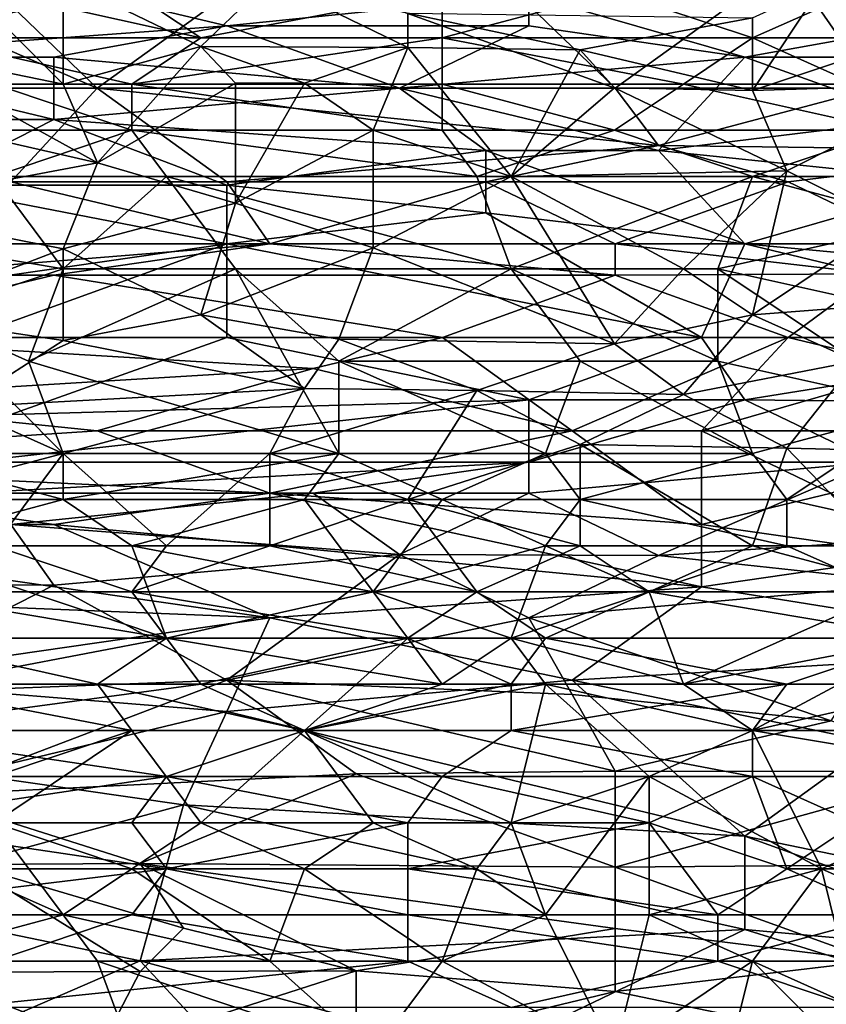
# Model space of a CAD drawing. Extents: x -160 to 10, y -10 to 160.
# Tile 308 of 450: x -0.0095 to 0.0214, y 0.1871 to 0.2248. Entities that reach past the tile are written whole.
import ezdxf

# ---------------------------------------------------------------- set-up
doc = ezdxf.new("R2010")
doc.units = 0

msp = doc.modelspace()

# ---------------------------------------------------------------- linework, layer by layer
for points in [[(-0.02644, 0.224578, 1.176416), (-0.006577, 0.225772, 1.177246), (-0.014853, 0.22816, 1.178277)], [(0.029838, 0.22816, 0.704512), (0.031493, 0.223383, 0.699653), (0.019907, 0.226966, 0.703024)], [(-0.014853, 0.225772, 0.701833), (-0.011543, 0.226966, 0.703032), (-0.006577, 0.222189, 0.698366)], [(0.000044, 0.226966, 0.703006), (-0.006577, 0.222189, 0.698366), (-0.011543, 0.226966, 0.703032)], [(0.013286, 0.222189, 0.698287), (-0.006577, 0.222189, 0.698366), (0.000044, 0.226966, 0.703006)], [(0.00832, 0.226966, 0.702986), (0.013286, 0.222189, 0.698287), (0.000044, 0.226966, 0.703006)], [(0.00832, 0.226966, 0.702986), (0.019907, 0.226966, 0.703024), (0.013286, 0.222189, 0.698287)], [(0.019907, 0.226966, 0.703024), (0.023217, 0.222189, 0.698338), (0.013286, 0.222189, 0.698287)], [(0.019907, 0.226966, 0.703024), (0.031493, 0.223383, 0.699653), (0.023217, 0.222189, 0.698338)], [(-0.014491, 0.223703, 0.72499), (-0.011849, 0.226323, 0.727881), (-0.007884, 0.222349, 0.723545)], [(-0.007884, 0.222349, 0.723545), (-0.011849, 0.226323, 0.727881), (-0.007884, 0.226337, 0.727881)], [(0.000044, 0.226327, 0.727881), (-0.002599, 0.223786, 0.72499), (-0.007884, 0.226337, 0.727881)], [(-0.002599, 0.223786, 0.72499), (-0.007884, 0.222349, 0.723545), (-0.007884, 0.226337, 0.727881)], [(-0.002599, 0.223786, 0.72499), (0.000044, 0.226327, 0.727881), (0.00533, 0.223746, 0.72499)], [(0.00533, 0.223746, 0.72499), (0.000044, 0.226327, 0.727881), (0.00533, 0.225063, 0.726435)], [(0.026472, 0.22474, 0.726435), (0.018544, 0.222106, 0.723545), (0.021186, 0.226096, 0.727881)], [(0.021186, 0.226096, 0.727881), (0.018544, 0.222106, 0.723545), (0.018544, 0.224888, 0.726435)], [(0.026472, 0.22474, 0.726435), (0.021186, 0.226096, 0.727881), (0.029115, 0.225985, 0.727881)], [(-0.018163, 0.223383, 1.175864), (-0.006577, 0.225772, 1.177246), (-0.02644, 0.224578, 1.176416)], [(-0.018163, 0.223383, 1.175864), (-0.001611, 0.224578, 1.176616), (-0.006577, 0.225772, 1.177246)], [(-0.016508, 0.222189, 0.698397), (-0.014853, 0.225772, 0.701833), (-0.006577, 0.222189, 0.698366)], [(-0.01317, 0.224114, 0.757797), (-0.002599, 0.224114, 0.757662), (-0.010527, 0.225883, 0.757324)], [(-0.002599, 0.224114, 0.757662), (-0.005242, 0.225883, 0.757266), (-0.010527, 0.225883, 0.757324)], [(-0.001611, 0.224578, 1.176616), (0.009975, 0.225772, 1.177189), (-0.006577, 0.225772, 1.177246)], [(-0.002599, 0.224114, 0.757662), (0.006651, 0.225883, 0.757249), (-0.005242, 0.225883, 0.757266)], [(-0.002599, 0.224114, 0.757662), (0.006651, 0.224114, 0.757656), (0.006651, 0.225883, 0.757249)], [(-0.001611, 0.224578, 1.176616), (0.009975, 0.224578, 1.176528), (0.009975, 0.225772, 1.177189)], [(0.006651, 0.224114, 0.757656), (0.013258, 0.225883, 0.757324), (0.006651, 0.225883, 0.757249)], [(0.006651, 0.224114, 0.757656), (0.018544, 0.224114, 0.757869), (0.013258, 0.225883, 0.757324)], [(0.018251, 0.223384, 1.175744), (0.031493, 0.225772, 1.176907), (0.009975, 0.225772, 1.177189)], [(0.018251, 0.223384, 1.175744), (0.009975, 0.225772, 1.177189), (0.009975, 0.224578, 1.176528)], [(0.018544, 0.224114, 0.757869), (0.022508, 0.225883, 0.757555), (0.013258, 0.225883, 0.757324)], [(0.018251, 0.223384, 1.175744), (0.044735, 0.223383, 1.17543), (0.031493, 0.225772, 1.176907)], [(0.018544, 0.224114, 0.757869), (0.031758, 0.224114, 0.75839), (0.022508, 0.225883, 0.757555)], [(0.018544, 0.224888, 0.726435), (0.011937, 0.223664, 0.72499), (0.00533, 0.225063, 0.726435)], [(0.011937, 0.223664, 0.72499), (0.00533, 0.223746, 0.72499), (0.00533, 0.225063, 0.726435)], [(-0.008232, 0.223383, 1.175907), (-0.001611, 0.224578, 1.176616), (-0.018163, 0.223383, 1.175864)], [(0.00501, 0.222189, 1.175157), (-0.001611, 0.224578, 1.176616), (-0.008232, 0.223383, 1.175907)], [(-0.001611, 0.224578, 1.176616), (0.00501, 0.222189, 1.175157), (0.009975, 0.224578, 1.176528)], [(0.018251, 0.223384, 1.175744), (0.009975, 0.224578, 1.176528), (0.00501, 0.222189, 1.175157)], [(0.018544, 0.222106, 0.723545), (0.011937, 0.223664, 0.72499), (0.018544, 0.224888, 0.726435)], [(0.018544, 0.222106, 0.723545), (0.026472, 0.22474, 0.726435), (0.026472, 0.222345, 0.723979)], [(-0.005242, 0.222345, 0.757827), (-0.002599, 0.224114, 0.757662), (-0.01317, 0.224114, 0.757797)], [(-0.010527, 0.222345, 0.757887), (-0.005242, 0.222345, 0.757827), (-0.01317, 0.224114, 0.757797)], [(-0.007884, 0.222349, 0.723545), (-0.002599, 0.223786, 0.72499), (-0.006563, 0.219331, 0.720654)], [(-0.002599, 0.223786, 0.72499), (-0.001277, 0.222386, 0.723545), (-0.006563, 0.219331, 0.720654)], [(-0.005242, 0.222345, 0.757827), (0.006651, 0.222345, 0.757799), (0.006651, 0.224114, 0.757656)], [(-0.005242, 0.222345, 0.757827), (0.006651, 0.224114, 0.757656), (-0.002599, 0.224114, 0.757662)], [(-0.002599, 0.223786, 0.72499), (0.00533, 0.223746, 0.72499), (0.001365, 0.222383, 0.723545)], [(-0.001277, 0.222386, 0.723545), (-0.002599, 0.223786, 0.72499), (0.001365, 0.222383, 0.723545)], [(0.015901, 0.222345, 0.757935), (0.018544, 0.224114, 0.757869), (0.006651, 0.224114, 0.757656)], [(0.006651, 0.222345, 0.757799), (0.015901, 0.222345, 0.757935), (0.006651, 0.224114, 0.757656)], [(0.015901, 0.222345, 0.757935), (0.022508, 0.222345, 0.758164), (0.018544, 0.224114, 0.757869)], [(0.031758, 0.224114, 0.75839), (0.018544, 0.224114, 0.757869), (0.022508, 0.222345, 0.758164)], [(-0.006563, 0.219331, 0.720654), (-0.019777, 0.222345, 0.723726), (-0.014491, 0.223703, 0.72499)], [(-0.008232, 0.223383, 1.175907), (-0.018163, 0.223383, 1.175864), (-0.008232, 0.220995, 1.174423)], [(-0.008232, 0.220995, 1.174423), (-0.018163, 0.223383, 1.175864), (-0.018163, 0.220995, 1.174378)], [(-0.007884, 0.222349, 0.723545), (-0.006563, 0.219331, 0.720654), (-0.014491, 0.223703, 0.72499)], [(-0.008232, 0.220995, 1.174423), (0.00501, 0.222189, 1.175157), (-0.008232, 0.223383, 1.175907)], [(0.001365, 0.222383, 0.723545), (0.00533, 0.223746, 0.72499), (0.004008, 0.220576, 0.72182)], [(0.004008, 0.220576, 0.72182), (0.00533, 0.223746, 0.72499), (0.009294, 0.218807, 0.720245)], [(0.00501, 0.222189, 1.175157), (0.014941, 0.2198, 1.173491), (0.018251, 0.223384, 1.175744)], [(0.00533, 0.223746, 0.72499), (0.011937, 0.223664, 0.72499), (0.009294, 0.218807, 0.720245)], [(0.011937, 0.223664, 0.72499), (0.013258, 0.222206, 0.723545), (0.009294, 0.218807, 0.720245)], [(0.018544, 0.222106, 0.723545), (0.013258, 0.222206, 0.723545), (0.011937, 0.223664, 0.72499)], [(0.014941, 0.2198, 1.173491), (0.024872, 0.22101, 1.174183), (0.018251, 0.223384, 1.175744)], [(0.024872, 0.22101, 1.174183), (0.044735, 0.223383, 1.17543), (0.018251, 0.223384, 1.175744)], [(-0.015813, 0.217588, 0.719208), (-0.019777, 0.222345, 0.723726), (-0.006563, 0.219331, 0.720654)], [(-0.005242, 0.220576, 0.75775), (-0.005242, 0.222345, 0.757827), (-0.010527, 0.222345, 0.757887)], [(-0.010527, 0.220576, 0.757827), (-0.005242, 0.220576, 0.75775), (-0.010527, 0.222345, 0.757887)], [(-0.006563, 0.219331, 0.720654), (-0.001277, 0.222386, 0.723545), (-0.001277, 0.217779, 0.719208)], [(0.006651, 0.220576, 0.757715), (0.006651, 0.222345, 0.757799), (-0.005242, 0.222345, 0.757827)], [(-0.005242, 0.220576, 0.75775), (0.006651, 0.220576, 0.757715), (-0.005242, 0.222345, 0.757827)], [(-0.001277, 0.222386, 0.723545), (0.001365, 0.222383, 0.723545), (-0.001277, 0.217779, 0.719208)], [(0.001365, 0.222383, 0.723545), (0.004008, 0.220576, 0.72182), (-0.001277, 0.217779, 0.719208)], [(0.013258, 0.220576, 0.757793), (0.015901, 0.222345, 0.757935), (0.006651, 0.222345, 0.757799)], [(0.006651, 0.220576, 0.757715), (0.013258, 0.220576, 0.757793), (0.006651, 0.222345, 0.757799)], [(0.013258, 0.220576, 0.757793), (0.023829, 0.220576, 0.758158), (0.015901, 0.222345, 0.757935)], [(0.023829, 0.220576, 0.758158), (0.022508, 0.222345, 0.758164), (0.015901, 0.222345, 0.757935)], [(0.026472, 0.222345, 0.723979), (0.019865, 0.219016, 0.720654), (0.018544, 0.222106, 0.723545)], [(0.019865, 0.219016, 0.720654), (0.026472, 0.222345, 0.723979), (0.023829, 0.217038, 0.719009)], [(-0.006577, 0.222189, 0.698366), (-0.009887, 0.218606, 0.695457), (-0.016508, 0.222189, 0.698397)], [(-0.001611, 0.218606, 0.695423), (-0.009887, 0.218606, 0.695457), (-0.006577, 0.222189, 0.698366)], [(0.00501, 0.222189, 1.175157), (-0.008232, 0.220995, 1.174423), (0.00832, 0.2198, 1.173548)], [(0.013286, 0.222189, 0.698287), (0.014941, 0.219998, 0.69645), (-0.006577, 0.222189, 0.698366)], [(0.014941, 0.219998, 0.69645), (-0.001611, 0.218606, 0.695423), (-0.006577, 0.222189, 0.698366)], [(0.014941, 0.2198, 1.173491), (0.00501, 0.222189, 1.175157), (0.00832, 0.2198, 1.173548)], [(0.009294, 0.218807, 0.720245), (0.013258, 0.222206, 0.723545), (0.019865, 0.219016, 0.720654)], [(0.013258, 0.222206, 0.723545), (0.018544, 0.222106, 0.723545), (0.019865, 0.219016, 0.720654)], [(0.023217, 0.222189, 0.698338), (0.014941, 0.219998, 0.69645), (0.013286, 0.222189, 0.698287)], [(0.014941, 0.219998, 0.69645), (0.023217, 0.222189, 0.698338), (0.029838, 0.2198, 0.696475)], [(-0.013198, 0.21847, 1.172621), (-0.008232, 0.220995, 1.174423), (-0.018163, 0.220995, 1.174378)], [(-0.013198, 0.21847, 1.172621), (-0.001611, 0.218468, 1.172621), (-0.008232, 0.220995, 1.174423)], [(-0.001611, 0.218468, 1.172621), (0.00832, 0.2198, 1.173548), (-0.008232, 0.220995, 1.174423)], [(0.014941, 0.2198, 1.173491), (0.026528, 0.218606, 1.17251), (0.024872, 0.22101, 1.174183)], [(-0.010527, 0.218807, 0.757574), (-0.00392, 0.218807, 0.757499), (-0.005242, 0.220576, 0.75775)], [(-0.010527, 0.218807, 0.757574), (-0.005242, 0.220576, 0.75775), (-0.010527, 0.220576, 0.757827)], [(0.007972, 0.218807, 0.757453), (0.006651, 0.220576, 0.757715), (-0.005242, 0.220576, 0.75775)], [(-0.00392, 0.218807, 0.757499), (0.007972, 0.218807, 0.757453), (-0.005242, 0.220576, 0.75775)], [(0.004008, 0.216066, 0.717763), (-0.001277, 0.217779, 0.719208), (0.004008, 0.220576, 0.72182)], [(0.009294, 0.218807, 0.720245), (0.004008, 0.216066, 0.717763), (0.004008, 0.220576, 0.72182)], [(0.007972, 0.218807, 0.757453), (0.013258, 0.220576, 0.757793), (0.006651, 0.220576, 0.757715)], [(0.007972, 0.218807, 0.757453), (0.018544, 0.218807, 0.757702), (0.013258, 0.220576, 0.757793)], [(0.018544, 0.218807, 0.757702), (0.023829, 0.220576, 0.758158), (0.013258, 0.220576, 0.757793)], [(0.018544, 0.218807, 0.757702), (0.025151, 0.218807, 0.758012), (0.023829, 0.220576, 0.758158)], [(0.014941, 0.219998, 0.69645), (0.00832, 0.218606, 0.695402), (-0.001611, 0.218606, 0.695423)], [(0.00832, 0.218606, 0.695402), (0.014941, 0.219998, 0.69645), (0.019907, 0.218606, 0.695418)], [(0.019907, 0.218606, 0.695418), (0.014941, 0.219998, 0.69645), (0.029838, 0.2198, 0.696475)], [(-0.001611, 0.218468, 1.172621), (0.00832, 0.217412, 1.171763), (0.00832, 0.2198, 1.173548)], [(0.00832, 0.2198, 1.173548), (0.018251, 0.216218, 1.170738), (0.014941, 0.2198, 1.173491)], [(0.018251, 0.216218, 1.170738), (0.00832, 0.2198, 1.173548), (0.00832, 0.217412, 1.171763)], [(0.014941, 0.2198, 1.173491), (0.018251, 0.216218, 1.170738), (0.026528, 0.218606, 1.17251)], [(0.019907, 0.218606, 0.695418), (0.029838, 0.2198, 0.696475), (0.024872, 0.216218, 0.693959)], [(-0.015813, 0.217588, 0.719208), (-0.006563, 0.219331, 0.720654), (-0.007884, 0.216032, 0.717763)], [(-0.007884, 0.216032, 0.717763), (-0.006563, 0.219331, 0.720654), (-0.001277, 0.217779, 0.719208)], [(0.009294, 0.218807, 0.720245), (0.019865, 0.219016, 0.720654), (0.015901, 0.215269, 0.717276)], [(0.015901, 0.215269, 0.717276), (0.019865, 0.219016, 0.720654), (0.018544, 0.2135, 0.715849)], [(0.019865, 0.219016, 0.720654), (0.023829, 0.217038, 0.719009), (0.018544, 0.2135, 0.715849)], [(-0.018456, 0.217038, 0.757387), (-0.007884, 0.215269, 0.756701), (-0.010527, 0.218807, 0.757574)], [(-0.013198, 0.216218, 0.693917), (-0.009887, 0.218606, 0.695457), (0.000044, 0.216218, 0.69387)], [(-0.007884, 0.215269, 0.756701), (-0.00392, 0.218807, 0.757499), (-0.010527, 0.218807, 0.757574)], [(0.000044, 0.216218, 0.69387), (-0.009887, 0.218606, 0.695457), (-0.001611, 0.218606, 0.695423)], [(-0.001277, 0.215269, 0.756611), (-0.00392, 0.218807, 0.757499), (-0.007884, 0.215269, 0.756701)], [(-0.001277, 0.215269, 0.756611), (0.009294, 0.215269, 0.756629), (-0.00392, 0.218807, 0.757499)], [(-0.00392, 0.218807, 0.757499), (0.009294, 0.215269, 0.756629), (0.007972, 0.218807, 0.757453)], [(0.000044, 0.216218, 0.69387), (-0.001611, 0.218606, 0.695423), (0.00832, 0.218606, 0.695402)], [(0.000044, 0.216218, 0.69387), (0.00832, 0.218606, 0.695402), (0.013286, 0.216218, 0.693852)], [(0.009294, 0.218807, 0.720245), (0.013258, 0.21239, 0.714872), (0.004008, 0.216066, 0.717763)], [(0.009294, 0.215269, 0.756629), (0.018544, 0.218807, 0.757702), (0.007972, 0.218807, 0.757453)], [(0.013286, 0.216218, 0.693852), (0.00832, 0.218606, 0.695402), (0.019907, 0.218606, 0.695418)], [(0.009294, 0.215269, 0.756629), (0.017222, 0.215269, 0.756816), (0.018544, 0.218807, 0.757702)], [(0.015901, 0.215269, 0.717276), (0.013258, 0.21239, 0.714872), (0.009294, 0.218807, 0.720245)], [(0.024872, 0.216218, 0.693959), (0.013286, 0.216218, 0.693852), (0.019907, 0.218606, 0.695418)], [(0.017222, 0.215269, 0.756816), (0.025151, 0.217038, 0.757642), (0.018544, 0.218807, 0.757702)], [(0.018251, 0.216218, 1.170738), (0.033148, 0.214832, 1.169499), (0.026528, 0.218606, 1.17251)], [(0.025151, 0.217038, 0.757642), (0.025151, 0.218807, 0.758012), (0.018544, 0.218807, 0.757702)], [(-0.001611, 0.216218, 1.170852), (-0.013198, 0.21847, 1.172621), (-0.018163, 0.213829, 1.168808)], [(-0.013198, 0.21847, 1.172621), (-0.001611, 0.216218, 1.170852), (-0.001611, 0.218468, 1.172621)], [(0.00832, 0.217412, 1.171763), (-0.001611, 0.218468, 1.172621), (-0.001611, 0.216218, 1.170852)], [(-0.007884, 0.216032, 0.717763), (-0.001277, 0.217779, 0.719208), (-0.002599, 0.2135, 0.715607)], [(0.004008, 0.216066, 0.717763), (-0.002599, 0.2135, 0.715607), (-0.001277, 0.217779, 0.719208)], [(-0.015813, 0.217588, 0.719208), (-0.007884, 0.216032, 0.717763), (-0.014491, 0.2135, 0.715731)], [(0.016596, 0.212635, 1.167647), (0.00832, 0.217412, 1.171763), (-0.001611, 0.216218, 1.170852)], [(0.016596, 0.212635, 1.167647), (0.018251, 0.216218, 1.170738), (0.00832, 0.217412, 1.171763)], [(-0.01317, 0.2135, 0.756299), (-0.007884, 0.215269, 0.756701), (-0.018456, 0.217038, 0.757387)], [(0.025151, 0.2135, 0.756653), (0.025151, 0.217038, 0.757642), (0.017222, 0.215269, 0.756816)], [(0.018544, 0.2135, 0.715849), (0.023829, 0.217038, 0.719009), (0.023829, 0.213915, 0.716318)], [(-0.018163, 0.213829, 1.168808), (-0.011543, 0.212635, 1.16774), (-0.001611, 0.216218, 1.170852)], [(-0.008232, 0.215023, 0.693255), (-0.014853, 0.215023, 0.693269), (0.000044, 0.216218, 0.69387)], [(0.000044, 0.216218, 0.69387), (-0.014853, 0.215023, 0.693269), (-0.013198, 0.216218, 0.693917)], [(-0.001611, 0.212635, 1.167703), (-0.001611, 0.216218, 1.170852), (-0.011543, 0.212635, 1.16774)], [(-0.008232, 0.215023, 0.693255), (0.000044, 0.216218, 0.69387), (0.013286, 0.215023, 0.693228)], [(-0.001611, 0.216218, 1.170852), (-0.001611, 0.212635, 1.167703), (0.016596, 0.212635, 1.167647)], [(0.000044, 0.216218, 0.69387), (0.013286, 0.216218, 0.693852), (0.013286, 0.215023, 0.693228)], [(0.013286, 0.216218, 0.693852), (0.024872, 0.216218, 0.693959), (0.023217, 0.215072, 0.693328)], [(0.013286, 0.215023, 0.693228), (0.013286, 0.216218, 0.693852), (0.023217, 0.215072, 0.693328)], [(0.018251, 0.216218, 1.170738), (0.016596, 0.212635, 1.167647), (0.033148, 0.212635, 1.167562)], [(0.018251, 0.216218, 1.170738), (0.033148, 0.212635, 1.167562), (0.033148, 0.214832, 1.169499)], [(-0.007884, 0.216032, 0.717763), (-0.007884, 0.212519, 0.714872), (-0.014491, 0.2135, 0.715731)], [(-0.002599, 0.2135, 0.715607), (-0.007884, 0.212519, 0.714872), (-0.007884, 0.216032, 0.717763)], [(-0.002599, 0.2135, 0.715607), (0.004008, 0.216066, 0.717763), (0.002687, 0.212566, 0.714872)], [(0.013258, 0.21239, 0.714872), (0.002687, 0.212566, 0.714872), (0.004008, 0.216066, 0.717763)], [(-0.009206, 0.211731, 0.755654), (-0.007884, 0.215269, 0.756701), (-0.01317, 0.2135, 0.756299)], [(-0.009206, 0.211731, 0.755654), (-0.001277, 0.215269, 0.756611), (-0.007884, 0.215269, 0.756701)], [(0.002687, 0.208193, 0.754529), (-0.001277, 0.215269, 0.756611), (-0.009206, 0.211731, 0.755654)], [(0.002687, 0.211731, 0.755527), (0.009294, 0.215269, 0.756629), (-0.001277, 0.215269, 0.756611)], [(0.002687, 0.211731, 0.755527), (-0.001277, 0.215269, 0.756611), (0.002687, 0.208193, 0.754529)], [(0.002687, 0.211731, 0.755527), (0.011937, 0.211731, 0.755625), (0.009294, 0.215269, 0.756629)], [(0.017222, 0.211731, 0.755749), (0.017222, 0.215269, 0.756816), (0.009294, 0.215269, 0.756629)], [(0.011937, 0.211731, 0.755625), (0.017222, 0.211731, 0.755749), (0.009294, 0.215269, 0.756629)], [(0.018544, 0.2135, 0.715849), (0.013258, 0.21239, 0.714872), (0.015901, 0.215269, 0.717276)], [(0.025151, 0.209962, 0.755573), (0.025151, 0.2135, 0.756653), (0.017222, 0.215269, 0.756816)], [(0.017222, 0.211731, 0.755749), (0.025151, 0.209962, 0.755573), (0.017222, 0.215269, 0.756816)], [(-0.018163, 0.212635, 0.692171), (-0.008232, 0.215023, 0.693255), (0.006665, 0.212635, 0.692131)], [(-0.018163, 0.212635, 0.692171), (-0.014853, 0.215023, 0.693269), (-0.008232, 0.215023, 0.693255)], [(-0.008232, 0.215023, 0.693255), (0.013286, 0.215023, 0.693228), (0.006665, 0.212635, 0.692131)], [(0.019907, 0.212635, 0.692164), (0.006665, 0.212635, 0.692131), (0.013286, 0.215023, 0.693228)], [(0.019907, 0.212635, 0.692164), (0.013286, 0.215023, 0.693228), (0.023217, 0.215072, 0.693328)], [(0.019907, 0.212635, 0.692164), (0.023217, 0.215072, 0.693328), (0.024872, 0.211447, 0.691766)], [(0.018544, 0.2135, 0.715849), (0.023829, 0.213915, 0.716318), (0.022508, 0.211731, 0.71452)], [(-0.007884, 0.212519, 0.714872), (-0.011849, 0.209962, 0.712984), (-0.014491, 0.2135, 0.715731)], [(-0.014491, 0.208193, 0.754751), (-0.007884, 0.208193, 0.754602), (-0.01317, 0.2135, 0.756299)], [(-0.007884, 0.208193, 0.754602), (-0.009206, 0.211731, 0.755654), (-0.01317, 0.2135, 0.756299)], [(-0.007884, 0.212519, 0.714872), (-0.002599, 0.2135, 0.715607), (0.001365, 0.210674, 0.713427)], [(-0.002599, 0.2135, 0.715607), (0.002687, 0.212566, 0.714872), (0.001365, 0.210674, 0.713427)], [(0.018544, 0.2135, 0.715849), (0.015901, 0.210452, 0.713427), (0.013258, 0.21239, 0.714872)], [(0.018544, 0.2135, 0.715849), (0.022508, 0.211731, 0.71452), (0.015901, 0.210452, 0.713427)], [(-0.018163, 0.212635, 0.692171), (0.006665, 0.212635, 0.692131), (0.001699, 0.211441, 0.69169)], [(-0.018163, 0.210246, 0.691311), (-0.018163, 0.212635, 0.692171), (0.001699, 0.211441, 0.69169)], [(0.001365, 0.210674, 0.713427), (-0.011849, 0.209962, 0.712984), (-0.007884, 0.212519, 0.714872)], [(-0.009887, 0.209688, 1.164815), (-0.001611, 0.212635, 1.167703), (-0.011543, 0.212635, 1.16774)], [(0.009975, 0.210246, 1.165323), (-0.001611, 0.212635, 1.167703), (-0.009887, 0.209688, 1.164815)], [(-0.001611, 0.212635, 1.167703), (0.009975, 0.210246, 1.165323), (0.016596, 0.212635, 1.167647)], [(0.002687, 0.212566, 0.714872), (0.007972, 0.210605, 0.713427), (0.001365, 0.210674, 0.713427)], [(0.006665, 0.212635, 0.692131), (0.011631, 0.209052, 0.690877), (0.001699, 0.211441, 0.69169)], [(0.007972, 0.210605, 0.713427), (0.002687, 0.212566, 0.714872), (0.013258, 0.21239, 0.714872)], [(0.006665, 0.212635, 0.692131), (0.019907, 0.212635, 0.692164), (0.011631, 0.209052, 0.690877)], [(0.016596, 0.212635, 1.167647), (0.009975, 0.210246, 1.165323), (0.018251, 0.210246, 1.165297)], [(0.011631, 0.209052, 0.690877), (0.019907, 0.212635, 0.692164), (0.016596, 0.209052, 0.690898)], [(0.016596, 0.209052, 0.690898), (0.019907, 0.212635, 0.692164), (0.024872, 0.211447, 0.691766)], [(0.033148, 0.212635, 1.167562), (0.016596, 0.212635, 1.167647), (0.018251, 0.210246, 1.165297)], [(0.018251, 0.210246, 1.165297), (0.044735, 0.209951, 1.164815), (0.033148, 0.212635, 1.167562)], [(0.007972, 0.210605, 0.713427), (0.013258, 0.21239, 0.714872), (0.015901, 0.210452, 0.713427)], [(-0.007884, 0.208193, 0.754602), (0.002687, 0.208193, 0.754529), (-0.009206, 0.211731, 0.755654)], [(0.011937, 0.211731, 0.755625), (0.002687, 0.211731, 0.755527), (0.010615, 0.208193, 0.754606)], [(0.002687, 0.208193, 0.754529), (0.010615, 0.208193, 0.754606), (0.002687, 0.211731, 0.755527)], [(0.010615, 0.208193, 0.754606), (0.018544, 0.208193, 0.754806), (0.011937, 0.211731, 0.755625)], [(0.011937, 0.211731, 0.755625), (0.018544, 0.208193, 0.754806), (0.017222, 0.211731, 0.755749)], [(0.019865, 0.208399, 0.711981), (0.015901, 0.210452, 0.713427), (0.022508, 0.211731, 0.71452)], [(0.018544, 0.208193, 0.754806), (0.025151, 0.209962, 0.755573), (0.017222, 0.211731, 0.755749)], [(0.026472, 0.208243, 0.711981), (0.019865, 0.208399, 0.711981), (0.022508, 0.211731, 0.71452)], [(-0.018163, 0.210246, 0.691311), (0.001699, 0.211441, 0.69169), (-0.006577, 0.209052, 0.690907)], [(-0.006577, 0.209052, 0.690907), (0.001699, 0.211441, 0.69169), (0.011631, 0.209052, 0.690877)], [(0.016596, 0.209052, 0.690898), (0.024872, 0.211447, 0.691766), (0.028183, 0.209052, 0.691031)], [(-0.007884, 0.208193, 0.711694), (-0.011849, 0.209962, 0.712984), (0.001365, 0.210674, 0.713427)], [(0.000044, 0.208193, 0.711646), (-0.007884, 0.208193, 0.711694), (0.001365, 0.210674, 0.713427)], [(0.001365, 0.210674, 0.713427), (0.007972, 0.210605, 0.713427), (0.000044, 0.208193, 0.711646)], [(0.007972, 0.210605, 0.713427), (0.00533, 0.206424, 0.710472), (0.000044, 0.208193, 0.711646)], [(0.00533, 0.206424, 0.710472), (0.007972, 0.210605, 0.713427), (0.011937, 0.208534, 0.711981)], [(0.007972, 0.210605, 0.713427), (0.015901, 0.210452, 0.713427), (0.011937, 0.208534, 0.711981)], [(-0.024784, 0.207858, 0.690651), (-0.018163, 0.210246, 0.691311), (-0.006577, 0.209052, 0.690907)], [(-0.009887, 0.209688, 1.164815), (-0.011543, 0.207858, 1.162885), (0.009975, 0.210246, 1.165323)], [(0.009975, 0.210246, 1.165323), (-0.011543, 0.207858, 1.162885), (0.009975, 0.207858, 1.162863)], [(0.009975, 0.210246, 1.165323), (0.009975, 0.207858, 1.162863), (0.018251, 0.210246, 1.165297)], [(0.009975, 0.207858, 1.162863), (0.023217, 0.207858, 1.162776), (0.018251, 0.210246, 1.165297)], [(0.011937, 0.208534, 0.711981), (0.015901, 0.210452, 0.713427), (0.019865, 0.208399, 0.711981)], [(0.044735, 0.209951, 1.164815), (0.018251, 0.210246, 1.165297), (0.023217, 0.207858, 1.162776)], [(-0.007884, 0.208193, 0.711694), (-0.014491, 0.20644, 0.710536), (-0.011849, 0.209962, 0.712984)], [(0.019865, 0.206424, 0.754391), (0.025151, 0.209962, 0.755573), (0.018544, 0.208193, 0.754806)], [(0.019865, 0.206424, 0.754391), (0.027793, 0.204655, 0.754404), (0.025151, 0.209962, 0.755573)], [(-0.024784, 0.207858, 0.690651), (-0.006577, 0.209052, 0.690907), (0.000044, 0.206664, 0.690299)], [(0.000044, 0.206664, 0.690299), (-0.006577, 0.209052, 0.690907), (0.011631, 0.209052, 0.690877)], [(0.000044, 0.206664, 0.690299), (0.011631, 0.209052, 0.690877), (0.016596, 0.205469, 0.69006)], [(0.016596, 0.205469, 0.69006), (0.011631, 0.209052, 0.690877), (0.016596, 0.209052, 0.690898)], [(0.021562, 0.206664, 0.690312), (0.016596, 0.209052, 0.690898), (0.028183, 0.209052, 0.691031)], [(0.016596, 0.205469, 0.69006), (0.016596, 0.209052, 0.690898), (0.021562, 0.206664, 0.690312)], [(0.00533, 0.206424, 0.710472), (0.011937, 0.208534, 0.711981), (0.011937, 0.204655, 0.709374)], [(0.018544, 0.204655, 0.709445), (0.011937, 0.208534, 0.711981), (0.019865, 0.208399, 0.711981)], [(0.011937, 0.204655, 0.709374), (0.011937, 0.208534, 0.711981), (0.018544, 0.204655, 0.709445)], [(0.025151, 0.202886, 0.708447), (0.018544, 0.204655, 0.709445), (0.019865, 0.208399, 0.711981)], [(0.019865, 0.208399, 0.711981), (0.026472, 0.208243, 0.711981), (0.025151, 0.202886, 0.708447)], [(-0.018456, 0.206424, 0.754381), (-0.007884, 0.206424, 0.754135), (-0.014491, 0.208193, 0.754751)], [(-0.014491, 0.20644, 0.710536), (-0.007884, 0.208193, 0.711694), (-0.010527, 0.204655, 0.709341)], [(-0.007884, 0.206424, 0.754135), (-0.007884, 0.208193, 0.754602), (-0.014491, 0.208193, 0.754751)], [(-0.007884, 0.208193, 0.711694), (-0.00392, 0.204655, 0.70927), (-0.010527, 0.204655, 0.709341)], [(-0.007884, 0.206424, 0.754135), (0.001365, 0.206424, 0.754071), (0.002687, 0.208193, 0.754529)], [(-0.007884, 0.206424, 0.754135), (0.002687, 0.208193, 0.754529), (-0.007884, 0.208193, 0.754602)], [(-0.007884, 0.208193, 0.711694), (0.000044, 0.208193, 0.711646), (-0.00392, 0.204655, 0.70927)], [(0.000044, 0.204655, 0.709283), (-0.00392, 0.204655, 0.70927), (0.000044, 0.208193, 0.711646)], [(0.000044, 0.204655, 0.709283), (0.000044, 0.208193, 0.711646), (0.00533, 0.206424, 0.710472)], [(0.001365, 0.206424, 0.754071), (0.006651, 0.206424, 0.754096), (0.002687, 0.208193, 0.754529)], [(0.006651, 0.206424, 0.754096), (0.010615, 0.208193, 0.754606), (0.002687, 0.208193, 0.754529)], [(0.006651, 0.206424, 0.754096), (0.011937, 0.206424, 0.754174), (0.010615, 0.208193, 0.754606)], [(0.011937, 0.206424, 0.754174), (0.018544, 0.208193, 0.754806), (0.010615, 0.208193, 0.754606)], [(0.011937, 0.206424, 0.754174), (0.019865, 0.206424, 0.754391), (0.018544, 0.208193, 0.754806)], [(-0.024784, 0.207858, 0.690651), (0.000044, 0.206664, 0.690299), (-0.008232, 0.205469, 0.690084)], [(-0.008232, 0.205469, 0.690084), (-0.024784, 0.205469, 0.690153), (-0.024784, 0.207858, 0.690651)], [(-0.011543, 0.207858, 1.162885), (-0.011543, 0.206664, 1.161527), (0.009975, 0.207858, 1.162863)], [(-0.011543, 0.206664, 1.161527), (0.001699, 0.206664, 1.161519), (0.009975, 0.207858, 1.162863)], [(0.001699, 0.206664, 1.161519), (0.009975, 0.206664, 1.161505), (0.009975, 0.207858, 1.162863)], [(0.009975, 0.207858, 1.162863), (0.009975, 0.206664, 1.161505), (0.023217, 0.207858, 1.162776)], [(0.023217, 0.207858, 1.162776), (0.009975, 0.206664, 1.161505), (0.014941, 0.204275, 1.158511)], [(0.033148, 0.205469, 1.159949), (0.023217, 0.207858, 1.162776), (0.014941, 0.204275, 1.158511)], [(-0.018456, 0.206424, 0.754381), (-0.014491, 0.204655, 0.753878), (-0.007884, 0.206424, 0.754135)], [(-0.014491, 0.204655, 0.753878), (-0.005242, 0.204655, 0.753717), (-0.007884, 0.206424, 0.754135)], [(-0.011543, 0.206664, 1.161527), (-0.009887, 0.205469, 1.160068), (0.001699, 0.206664, 1.161519)], [(-0.009887, 0.205469, 1.160068), (0.00501, 0.204314, 1.158571), (0.001699, 0.206664, 1.161519)], [(-0.008232, 0.205469, 0.690084), (0.000044, 0.206664, 0.690299), (0.016596, 0.203081, 0.689699)], [(-0.007884, 0.206424, 0.754135), (-0.005242, 0.204655, 0.753717), (0.001365, 0.206424, 0.754071)], [(-0.005242, 0.204655, 0.753717), (0.004008, 0.202886, 0.75336), (0.001365, 0.206424, 0.754071)], [(0.016596, 0.203081, 0.689699), (0.000044, 0.206664, 0.690299), (0.016596, 0.205469, 0.69006)], [(0.000044, 0.204655, 0.709283), (0.00533, 0.206424, 0.710472), (0.007972, 0.202886, 0.708233)], [(0.004008, 0.202886, 0.75336), (0.006651, 0.206424, 0.754096), (0.001365, 0.206424, 0.754071)], [(0.001699, 0.206664, 1.161519), (0.00501, 0.204314, 1.158571), (0.009975, 0.206664, 1.161505)], [(0.004008, 0.202886, 0.75336), (0.010615, 0.204655, 0.753772), (0.006651, 0.206424, 0.754096)], [(0.014941, 0.204275, 1.158511), (0.009975, 0.206664, 1.161505), (0.00501, 0.204314, 1.158571)], [(0.00533, 0.206424, 0.710472), (0.011937, 0.204655, 0.709374), (0.007972, 0.202886, 0.708233)], [(0.006651, 0.206424, 0.754096), (0.010615, 0.204655, 0.753772), (0.011937, 0.206424, 0.754174)], [(0.010615, 0.204655, 0.753772), (0.019865, 0.204655, 0.754007), (0.011937, 0.206424, 0.754174)], [(0.019865, 0.204655, 0.754007), (0.019865, 0.206424, 0.754391), (0.011937, 0.206424, 0.754174)], [(0.024872, 0.204275, 0.689916), (0.016596, 0.205469, 0.69006), (0.021562, 0.206664, 0.690312)], [(0.019865, 0.204655, 0.754007), (0.027793, 0.204655, 0.754404), (0.019865, 0.206424, 0.754391)], [(-0.02975, 0.203081, 0.689822), (-0.024784, 0.205469, 0.690153), (0.000044, 0.201886, 0.689556)], [(0.000044, 0.201886, 0.689556), (-0.024784, 0.205469, 0.690153), (-0.008232, 0.205469, 0.690084)], [(-0.023129, 0.203193, 1.157009), (-0.008232, 0.203139, 1.157009), (-0.009887, 0.205469, 1.160068)], [(-0.009887, 0.205469, 1.160068), (-0.008232, 0.203139, 1.157009), (0.00501, 0.204314, 1.158571)], [(0.000044, 0.201886, 0.689556), (-0.008232, 0.205469, 0.690084), (0.016596, 0.203081, 0.689699)], [(0.014941, 0.204275, 1.158511), (0.024872, 0.203207, 1.157009), (0.033148, 0.205469, 1.159949)], [(0.016596, 0.203081, 0.689699), (0.016596, 0.205469, 0.69006), (0.024872, 0.204275, 0.689916)], [(-0.005242, 0.202886, 0.708191), (-0.014491, 0.202886, 0.708264), (-0.010527, 0.204655, 0.709341)], [(-0.00392, 0.201117, 0.753082), (-0.005242, 0.204655, 0.753717), (-0.014491, 0.204655, 0.753878)], [(-0.014491, 0.201117, 0.753283), (-0.00392, 0.201117, 0.753082), (-0.014491, 0.204655, 0.753878)], [(-0.00392, 0.204655, 0.70927), (-0.005242, 0.202886, 0.708191), (-0.010527, 0.204655, 0.709341)], [(0.007972, 0.202886, 0.708233), (-0.005242, 0.202886, 0.708191), (0.000044, 0.204655, 0.709283)], [(0.000044, 0.204655, 0.709283), (-0.005242, 0.202886, 0.708191), (-0.00392, 0.204655, 0.70927)], [(-0.00392, 0.201117, 0.753082), (0.004008, 0.202886, 0.75336), (-0.005242, 0.204655, 0.753717)], [(0.009294, 0.201117, 0.753132), (0.010615, 0.204655, 0.753772), (0.004008, 0.202886, 0.75336)], [(0.014579, 0.202886, 0.708315), (0.007972, 0.202886, 0.708233), (0.011937, 0.204655, 0.709374)], [(0.009294, 0.201117, 0.753132), (0.014579, 0.202886, 0.753529), (0.010615, 0.204655, 0.753772)], [(0.014579, 0.202886, 0.753529), (0.019865, 0.204655, 0.754007), (0.010615, 0.204655, 0.753772)], [(0.018544, 0.204655, 0.709445), (0.014579, 0.202886, 0.708315), (0.011937, 0.204655, 0.709374)], [(0.025151, 0.202886, 0.708447), (0.014579, 0.202886, 0.708315), (0.018544, 0.204655, 0.709445)], [(0.023829, 0.202886, 0.753861), (0.019865, 0.204655, 0.754007), (0.014579, 0.202886, 0.753529)], [(0.023829, 0.202886, 0.753861), (0.027793, 0.204655, 0.754404), (0.019865, 0.204655, 0.754007)], [(-0.001611, 0.199498, 1.151612), (0.00501, 0.204314, 1.158571), (-0.008232, 0.203139, 1.157009)], [(0.009975, 0.201886, 1.15517), (0.00501, 0.204314, 1.158571), (-0.001611, 0.199498, 1.151612)], [(0.014941, 0.204275, 1.158511), (0.00501, 0.204314, 1.158571), (0.009975, 0.201886, 1.15517)], [(0.009975, 0.201886, 1.15517), (0.024872, 0.203207, 1.157009), (0.014941, 0.204275, 1.158511)], [(0.031493, 0.200692, 0.689547), (0.016596, 0.203081, 0.689699), (0.024872, 0.204275, 0.689916)], [(-0.016508, 0.199498, 0.689395), (-0.02975, 0.203081, 0.689822), (0.000044, 0.201886, 0.689556)], [(-0.008232, 0.203139, 1.157009), (-0.023129, 0.203193, 1.157009), (-0.016508, 0.198936, 1.150764)], [(-0.016508, 0.198936, 1.150764), (-0.001611, 0.199498, 1.151612), (-0.008232, 0.203139, 1.157009)], [(0.000044, 0.201886, 0.689556), (0.016596, 0.203081, 0.689699), (0.011631, 0.199498, 0.689368)], [(0.009975, 0.201886, 1.15517), (0.021562, 0.197948, 1.149203), (0.024872, 0.203207, 1.157009)], [(0.011631, 0.199498, 0.689368), (0.016596, 0.203081, 0.689699), (0.031493, 0.200692, 0.689547)], [(-0.00392, 0.201117, 0.707195), (-0.01317, 0.201117, 0.707255), (-0.014491, 0.202886, 0.708264)], [(-0.005242, 0.202886, 0.708191), (-0.00392, 0.201117, 0.707195), (-0.014491, 0.202886, 0.708264)], [(0.007972, 0.202886, 0.708233), (0.00533, 0.201117, 0.707227), (-0.005242, 0.202886, 0.708191)], [(0.00533, 0.201117, 0.707227), (-0.00392, 0.201117, 0.707195), (-0.005242, 0.202886, 0.708191)], [(0.006651, 0.199348, 0.752871), (0.004008, 0.202886, 0.75336), (-0.00392, 0.201117, 0.753082)], [(0.006651, 0.199348, 0.752871), (0.009294, 0.201117, 0.753132), (0.004008, 0.202886, 0.75336)], [(0.010615, 0.201117, 0.707268), (0.00533, 0.201117, 0.707227), (0.007972, 0.202886, 0.708233)], [(0.014579, 0.202886, 0.708315), (0.010615, 0.201117, 0.707268), (0.007972, 0.202886, 0.708233)], [(0.009294, 0.201117, 0.753132), (0.015901, 0.199348, 0.753073), (0.014579, 0.202886, 0.753529)], [(0.010615, 0.201117, 0.707268), (0.014579, 0.202886, 0.708315), (0.025151, 0.201117, 0.707428)], [(0.014579, 0.202886, 0.708315), (0.025151, 0.202886, 0.708447), (0.025151, 0.201117, 0.707428)], [(0.015901, 0.199348, 0.753073), (0.023829, 0.202886, 0.753861), (0.014579, 0.202886, 0.753529)], [(0.015901, 0.199348, 0.753073), (0.025151, 0.201117, 0.753666), (0.023829, 0.202886, 0.753861)], [(-0.016508, 0.199498, 0.689395), (0.000044, 0.201886, 0.689556), (-0.001611, 0.198304, 0.689278)], [(-0.001611, 0.198304, 0.689278), (0.000044, 0.201886, 0.689556), (0.011631, 0.199498, 0.689368)], [(0.009975, 0.201886, 1.15517), (-0.001611, 0.199498, 1.151612), (0.011631, 0.198948, 1.150764)], [(0.021562, 0.197948, 1.149203), (0.009975, 0.201886, 1.15517), (0.011631, 0.198948, 1.150764)], [(-0.006563, 0.199348, 0.75289), (-0.00392, 0.201117, 0.753082), (-0.014491, 0.201117, 0.753283)], [(-0.014491, 0.199348, 0.753057), (-0.006563, 0.199348, 0.75289), (-0.014491, 0.201117, 0.753283)], [(-0.01317, 0.199348, 0.706385), (-0.00392, 0.201117, 0.707195), (-0.002599, 0.199348, 0.706311)], [(-0.01317, 0.199348, 0.706385), (-0.01317, 0.201117, 0.707255), (-0.00392, 0.201117, 0.707195)], [(-0.006563, 0.199348, 0.75289), (0.006651, 0.199348, 0.752871), (-0.00392, 0.201117, 0.753082)], [(-0.002599, 0.199348, 0.706311), (-0.00392, 0.201117, 0.707195), (0.00533, 0.201117, 0.707227)], [(-0.002599, 0.199348, 0.706311), (0.00533, 0.201117, 0.707227), (0.001365, 0.197579, 0.705606)], [(0.00533, 0.201117, 0.707227), (0.009294, 0.199348, 0.70637), (0.001365, 0.197579, 0.705606)], [(0.009294, 0.199348, 0.70637), (0.00533, 0.201117, 0.707227), (0.010615, 0.201117, 0.707268)], [(0.006651, 0.199348, 0.752871), (0.010615, 0.199348, 0.752929), (0.009294, 0.201117, 0.753132)], [(0.010615, 0.199348, 0.752929), (0.015901, 0.199348, 0.753073), (0.009294, 0.201117, 0.753132)], [(0.009294, 0.199348, 0.70637), (0.010615, 0.201117, 0.707268), (0.019865, 0.199348, 0.706483)], [(0.019865, 0.199348, 0.706483), (0.010615, 0.201117, 0.707268), (0.025151, 0.201117, 0.707428)], [(0.018544, 0.197579, 0.752992), (0.025151, 0.201117, 0.753666), (0.015901, 0.199348, 0.753073)], [(0.018544, 0.197579, 0.752992), (0.029115, 0.19581, 0.753407), (0.025151, 0.201117, 0.753666)], [(0.019865, 0.199348, 0.706483), (0.025151, 0.201117, 0.707428), (0.026472, 0.199348, 0.706565)], [(0.011631, 0.199498, 0.689368), (0.031493, 0.200692, 0.689547), (0.023217, 0.197109, 0.689288)], [(-0.011543, 0.195915, 0.689196), (-0.016508, 0.199498, 0.689395), (-0.001611, 0.198304, 0.689278)], [(-0.013198, 0.195093, 1.14452), (-0.001611, 0.199498, 1.151612), (-0.016508, 0.198936, 1.150764)], [(0.001365, 0.197579, 0.705606), (-0.015813, 0.197579, 0.705708), (-0.002599, 0.199348, 0.706311)], [(-0.01317, 0.199348, 0.706385), (-0.002599, 0.199348, 0.706311), (-0.015813, 0.197579, 0.705708)], [(-0.005242, 0.197579, 0.752716), (-0.006563, 0.199348, 0.75289), (-0.014491, 0.199348, 0.753057)], [(-0.010527, 0.19581, 0.752684), (-0.005242, 0.197579, 0.752716), (-0.014491, 0.199348, 0.753057)], [(0.003354, 0.195915, 1.145881), (-0.001611, 0.199498, 1.151612), (-0.013198, 0.195093, 1.14452)], [(0.001365, 0.197579, 0.752693), (0.006651, 0.199348, 0.752871), (-0.006563, 0.199348, 0.75289)], [(-0.005242, 0.197579, 0.752716), (0.001365, 0.197579, 0.752693), (-0.006563, 0.199348, 0.75289)], [(-0.001611, 0.199498, 1.151612), (0.013286, 0.196015, 1.146081), (0.011631, 0.198948, 1.150764)], [(0.018251, 0.193527, 0.689182), (-0.001611, 0.198304, 0.689278), (0.011631, 0.199498, 0.689368)], [(-0.001611, 0.199498, 1.151612), (0.003354, 0.195915, 1.145881), (0.013286, 0.196015, 1.146081)], [(0.001365, 0.197579, 0.752693), (0.010615, 0.199348, 0.752929), (0.006651, 0.199348, 0.752871)], [(0.009294, 0.199348, 0.70637), (0.009294, 0.197579, 0.705664), (0.001365, 0.197579, 0.705606)], [(0.009294, 0.194041, 0.75256), (0.010615, 0.199348, 0.752929), (0.001365, 0.197579, 0.752693)], [(0.018544, 0.197579, 0.705738), (0.009294, 0.197579, 0.705664), (0.019865, 0.199348, 0.706483)], [(0.009294, 0.199348, 0.70637), (0.019865, 0.199348, 0.706483), (0.009294, 0.197579, 0.705664)], [(0.009294, 0.194041, 0.75256), (0.014579, 0.19581, 0.752746), (0.010615, 0.199348, 0.752929)], [(0.018544, 0.197579, 0.752992), (0.015901, 0.199348, 0.753073), (0.010615, 0.199348, 0.752929)], [(0.014579, 0.19581, 0.752746), (0.018544, 0.197579, 0.752992), (0.010615, 0.199348, 0.752929)], [(0.018251, 0.193527, 0.689182), (0.011631, 0.199498, 0.689368), (0.023217, 0.197109, 0.689288)], [(0.031758, 0.197579, 0.705908), (0.018544, 0.197579, 0.705738), (0.026472, 0.199348, 0.706565)], [(0.026472, 0.199348, 0.706565), (0.018544, 0.197579, 0.705738), (0.019865, 0.199348, 0.706483)], [(0.021562, 0.197948, 1.149203), (0.011631, 0.198948, 1.150764), (0.013286, 0.196015, 1.146081)], [(-0.003266, 0.194721, 0.689156), (-0.011543, 0.195915, 0.689196), (-0.001611, 0.198304, 0.689278)], [(-0.003266, 0.194721, 0.689156), (-0.001611, 0.198304, 0.689278), (0.018251, 0.193527, 0.689182)], [(0.013286, 0.196015, 1.146081), (0.026528, 0.196003, 1.146081), (0.021562, 0.197948, 1.149203)], [(-0.019777, 0.19581, 0.705149), (-0.015813, 0.197579, 0.705708), (-0.00392, 0.19581, 0.705025)], [(-0.00392, 0.19581, 0.705025), (-0.015813, 0.197579, 0.705708), (0.001365, 0.197579, 0.705606)], [(-0.010527, 0.194041, 0.752614), (-0.002599, 0.194041, 0.752536), (-0.005242, 0.197579, 0.752716)], [(-0.010527, 0.194041, 0.752614), (-0.005242, 0.197579, 0.752716), (-0.010527, 0.19581, 0.752684)], [(-0.002599, 0.194041, 0.752536), (0.001365, 0.197579, 0.752693), (-0.005242, 0.197579, 0.752716)], [(-0.00392, 0.19581, 0.705025), (0.001365, 0.197579, 0.705606), (0.006651, 0.19581, 0.705039)], [(-0.002599, 0.194041, 0.752536), (0.004008, 0.194041, 0.752529), (0.001365, 0.197579, 0.752693)], [(0.004008, 0.194041, 0.752529), (0.009294, 0.194041, 0.75256), (0.001365, 0.197579, 0.752693)], [(0.006651, 0.19581, 0.705039), (0.001365, 0.197579, 0.705606), (0.009294, 0.197579, 0.705664)], [(0.006651, 0.19581, 0.705039), (0.009294, 0.197579, 0.705664), (0.018544, 0.19581, 0.705143)], [(0.018544, 0.19581, 0.705143), (0.009294, 0.197579, 0.705664), (0.018544, 0.197579, 0.705738)], [(0.021186, 0.192272, 0.752883), (0.018544, 0.197579, 0.752992), (0.014579, 0.19581, 0.752746)], [(0.029115, 0.19581, 0.705267), (0.018544, 0.197579, 0.705738), (0.031758, 0.197579, 0.705908)], [(0.018544, 0.19581, 0.705143), (0.018544, 0.197579, 0.705738), (0.029115, 0.19581, 0.705267)], [(0.021186, 0.192272, 0.752883), (0.029115, 0.19581, 0.753407), (0.018544, 0.197579, 0.752992)], [(0.029838, 0.191138, 0.68919), (0.018251, 0.193527, 0.689182), (0.023217, 0.197109, 0.689288)], [(-0.016508, 0.191138, 0.689125), (-0.011543, 0.195915, 0.689196), (-0.003266, 0.194721, 0.689156)], [(-0.013198, 0.195093, 1.14452), (-0.004922, 0.192472, 1.139836), (0.003354, 0.195915, 1.145881)], [(0.003354, 0.195915, 1.145881), (-0.004922, 0.192472, 1.139836), (0.013286, 0.192332, 1.13955)], [(0.003354, 0.195915, 1.145881), (0.013286, 0.192332, 1.13955), (0.013286, 0.196015, 1.146081)], [(0.013286, 0.196015, 1.146081), (0.013286, 0.192332, 1.13955), (0.026528, 0.196003, 1.146081)], [(0.013286, 0.192332, 1.13955), (0.033148, 0.192505, 1.139836), (0.026528, 0.196003, 1.146081)], [(-0.019777, 0.19581, 0.705149), (-0.00392, 0.19581, 0.705025), (-0.015813, 0.194041, 0.704654)], [(-0.00392, 0.19581, 0.705025), (-0.005242, 0.194041, 0.704593), (-0.015813, 0.194041, 0.704654)], [(-0.005242, 0.194041, 0.704593), (-0.00392, 0.19581, 0.705025), (0.00533, 0.194041, 0.704594)], [(-0.00392, 0.19581, 0.705025), (0.006651, 0.19581, 0.705039), (0.00533, 0.194041, 0.704594)], [(0.006651, 0.19581, 0.705039), (0.014579, 0.194041, 0.704649), (0.00533, 0.194041, 0.704594)], [(0.006651, 0.19581, 0.705039), (0.018544, 0.19581, 0.705143), (0.014579, 0.194041, 0.704649)], [(0.010615, 0.190503, 0.752559), (0.014579, 0.19581, 0.752746), (0.009294, 0.194041, 0.75256)], [(0.010615, 0.190503, 0.752559), (0.014579, 0.190503, 0.752644), (0.014579, 0.19581, 0.752746)], [(0.018544, 0.19581, 0.705143), (0.019865, 0.192272, 0.704347), (0.014579, 0.194041, 0.704649)], [(0.014579, 0.190503, 0.752644), (0.021186, 0.192272, 0.752883), (0.014579, 0.19581, 0.752746)], [(0.018544, 0.19581, 0.705143), (0.029115, 0.19581, 0.705267), (0.022508, 0.194041, 0.704718)], [(0.022508, 0.194041, 0.704718), (0.019865, 0.192272, 0.704347), (0.018544, 0.19581, 0.705143)], [(0.021186, 0.192272, 0.752883), (0.025151, 0.190503, 0.753091), (0.029115, 0.19581, 0.753407)], [(-0.011543, 0.192435, 1.139836), (-0.004922, 0.192472, 1.139836), (-0.013198, 0.195093, 1.14452)], [(-0.004922, 0.18875, 0.689141), (-0.016508, 0.191138, 0.689125), (-0.003266, 0.194721, 0.689156)], [(-0.004922, 0.18875, 0.689141), (-0.003266, 0.194721, 0.689156), (0.018251, 0.189944, 0.689178)], [(-0.003266, 0.194721, 0.689156), (0.018251, 0.193527, 0.689182), (0.018251, 0.189944, 0.689178)], [(-0.019777, 0.192272, 0.704351), (-0.015813, 0.194041, 0.704654), (-0.00392, 0.192272, 0.70426)], [(-0.00392, 0.192272, 0.70426), (-0.015813, 0.194041, 0.704654), (-0.005242, 0.194041, 0.704593)], [(-0.007884, 0.190503, 0.75256), (-0.010527, 0.194041, 0.752614), (-0.015813, 0.194041, 0.752748)], [(-0.014491, 0.188733, 0.752744), (-0.007884, 0.190503, 0.75256), (-0.015813, 0.194041, 0.752748)], [(-0.005242, 0.192272, 0.752525), (-0.002599, 0.194041, 0.752536), (-0.010527, 0.194041, 0.752614)], [(-0.007884, 0.190503, 0.75256), (-0.005242, 0.192272, 0.752525), (-0.010527, 0.194041, 0.752614)], [(-0.005242, 0.192272, 0.752525), (0.001365, 0.192272, 0.752508), (-0.002599, 0.194041, 0.752536)], [(-0.00392, 0.192272, 0.70426), (-0.005242, 0.194041, 0.704593), (0.00533, 0.194041, 0.704594)], [(-0.00392, 0.192272, 0.70426), (0.00533, 0.194041, 0.704594), (0.00533, 0.192272, 0.704273)], [(0.001365, 0.192272, 0.752508), (0.004008, 0.194041, 0.752529), (-0.002599, 0.194041, 0.752536)], [(0.001365, 0.192272, 0.752508), (0.007972, 0.192272, 0.752514), (0.004008, 0.194041, 0.752529)], [(0.007972, 0.192272, 0.752514), (0.009294, 0.194041, 0.75256), (0.004008, 0.194041, 0.752529)], [(0.00533, 0.192272, 0.704273), (0.00533, 0.194041, 0.704594), (0.014579, 0.194041, 0.704649)], [(0.00533, 0.192272, 0.704273), (0.014579, 0.194041, 0.704649), (0.017222, 0.190503, 0.704092)], [(0.007972, 0.192272, 0.752514), (0.010615, 0.190503, 0.752559), (0.009294, 0.194041, 0.75256)], [(0.017222, 0.190503, 0.704092), (0.014579, 0.194041, 0.704649), (0.019865, 0.192272, 0.704347)], [(0.019865, 0.192272, 0.704347), (0.022508, 0.194041, 0.704718), (0.030436, 0.192272, 0.70445)], [(0.031493, 0.18875, 0.689232), (0.018251, 0.193527, 0.689182), (0.029838, 0.191138, 0.68919)], [(0.018251, 0.189944, 0.689178), (0.018251, 0.193527, 0.689182), (0.031493, 0.18875, 0.689232)], [(-0.003266, 0.189993, 1.135152), (-0.004922, 0.192472, 1.139836), (-0.011543, 0.192435, 1.139836)], [(0.013286, 0.192332, 1.13955), (-0.004922, 0.192472, 1.139836), (0.013286, 0.189985, 1.135152)], [(0.013286, 0.189985, 1.135152), (-0.004922, 0.192472, 1.139836), (0.003354, 0.18836, 1.13203)], [(0.003354, 0.18836, 1.13203), (-0.004922, 0.192472, 1.139836), (-0.003266, 0.189993, 1.135152)], [(0.033148, 0.192505, 1.139836), (0.013286, 0.192332, 1.13955), (0.023217, 0.18875, 1.132844)], [(-0.018456, 0.190503, 0.704101), (-0.019777, 0.192272, 0.704351), (-0.00392, 0.192272, 0.70426)], [(-0.018456, 0.190503, 0.704101), (-0.00392, 0.192272, 0.70426), (-0.005242, 0.190503, 0.704035)], [(-0.014853, 0.188297, 1.13203), (-0.004922, 0.188335, 1.13203), (-0.011543, 0.192435, 1.139836)], [(-0.004922, 0.188335, 1.13203), (-0.003266, 0.189993, 1.135152), (-0.011543, 0.192435, 1.139836)], [(-0.007884, 0.190503, 0.75256), (0.000044, 0.188733, 0.752567), (-0.005242, 0.192272, 0.752525)], [(0.000044, 0.188733, 0.752567), (0.001365, 0.192272, 0.752508), (-0.005242, 0.192272, 0.752525)], [(-0.005242, 0.190503, 0.704035), (-0.00392, 0.192272, 0.70426), (0.00533, 0.190503, 0.704044)], [(0.00533, 0.190503, 0.704044), (-0.00392, 0.192272, 0.70426), (0.00533, 0.192272, 0.704273)], [(0.000044, 0.188733, 0.752567), (0.006651, 0.188733, 0.752561), (0.001365, 0.192272, 0.752508)], [(0.006651, 0.188733, 0.752561), (0.007972, 0.192272, 0.752514), (0.001365, 0.192272, 0.752508)], [(0.00533, 0.190503, 0.704044), (0.00533, 0.192272, 0.704273), (0.017222, 0.190503, 0.704092)], [(0.006651, 0.188733, 0.752561), (0.010615, 0.190503, 0.752559), (0.007972, 0.192272, 0.752514)], [(0.023217, 0.18875, 1.132844), (0.013286, 0.192332, 1.13955), (0.013286, 0.189985, 1.135152)], [(0.018544, 0.188733, 0.752807), (0.021186, 0.192272, 0.752883), (0.014579, 0.190503, 0.752644)], [(0.017222, 0.190503, 0.704092), (0.019865, 0.192272, 0.704347), (0.023829, 0.190503, 0.704135)], [(0.018544, 0.188733, 0.752807), (0.022508, 0.186964, 0.753058), (0.021186, 0.192272, 0.752883)], [(0.023829, 0.190503, 0.704135), (0.019865, 0.192272, 0.704347), (0.030436, 0.192272, 0.70445)], [(0.022508, 0.186964, 0.753058), (0.025151, 0.190503, 0.753091), (0.021186, 0.192272, 0.752883)], [(-0.013198, 0.185167, 0.689323), (-0.016508, 0.191138, 0.689125), (-0.004922, 0.18875, 0.689141)], [(-0.010527, 0.188733, 0.703894), (-0.018456, 0.190503, 0.704101), (-0.005242, 0.190503, 0.704035)], [(-0.014491, 0.188733, 0.752744), (-0.006563, 0.188733, 0.752587), (-0.007884, 0.190503, 0.75256)], [(-0.010527, 0.188733, 0.703894), (-0.005242, 0.190503, 0.704035), (0.00533, 0.188733, 0.703895)], [(-0.006563, 0.188733, 0.752587), (0.000044, 0.188733, 0.752567), (-0.007884, 0.190503, 0.75256)], [(0.00533, 0.188733, 0.703895), (-0.005242, 0.190503, 0.704035), (0.00533, 0.190503, 0.704044)], [(0.017222, 0.188733, 0.703932), (0.00533, 0.190503, 0.704044), (0.017222, 0.190503, 0.704092)], [(0.00533, 0.188733, 0.703895), (0.00533, 0.190503, 0.704044), (0.017222, 0.188733, 0.703932)], [(0.013258, 0.185195, 0.752825), (0.010615, 0.190503, 0.752559), (0.006651, 0.188733, 0.752561)], [(0.013258, 0.185195, 0.752825), (0.014579, 0.190503, 0.752644), (0.010615, 0.190503, 0.752559)], [(0.013258, 0.185195, 0.752825), (0.018544, 0.188733, 0.752807), (0.014579, 0.190503, 0.752644)], [(0.017222, 0.188733, 0.703932), (0.017222, 0.190503, 0.704092), (0.023829, 0.190503, 0.704135)], [(0.017222, 0.188733, 0.703932), (0.023829, 0.190503, 0.704135), (0.030436, 0.188733, 0.704032)], [(-0.003266, 0.189993, 1.135152), (-0.004922, 0.188335, 1.13203), (0.003354, 0.18836, 1.13203)], [(0.00832, 0.185167, 0.689377), (-0.004922, 0.18875, 0.689141), (0.018251, 0.189944, 0.689178)], [(0.013286, 0.18757, 1.130469), (0.013286, 0.189985, 1.135152), (0.003354, 0.18836, 1.13203)], [(0.00832, 0.185167, 0.689377), (0.018251, 0.189944, 0.689178), (0.029838, 0.186361, 0.689339)], [(0.013286, 0.18757, 1.130469), (0.023217, 0.18875, 1.132844), (0.013286, 0.189985, 1.135152)], [(0.018251, 0.189944, 0.689178), (0.031493, 0.18875, 0.689232), (0.029838, 0.186361, 0.689339)], [(-0.014491, 0.186964, 0.752814), (-0.005242, 0.185195, 0.752755), (-0.014491, 0.188733, 0.752744)], [(-0.005242, 0.185195, 0.752755), (-0.006563, 0.188733, 0.752587), (-0.014491, 0.188733, 0.752744)], [(-0.013198, 0.185167, 0.689323), (-0.004922, 0.18875, 0.689141), (-0.001611, 0.185167, 0.689319)], [(-0.011849, 0.186964, 0.703822), (0.00533, 0.188733, 0.703895), (0.009294, 0.186964, 0.703836)], [(-0.011849, 0.186964, 0.703822), (-0.010527, 0.188733, 0.703894), (0.00533, 0.188733, 0.703895)], [(0.004008, 0.185195, 0.752737), (0.000044, 0.188733, 0.752567), (-0.006563, 0.188733, 0.752587)], [(-0.005242, 0.185195, 0.752755), (0.004008, 0.185195, 0.752737), (-0.006563, 0.188733, 0.752587)], [(-0.001611, 0.185167, 0.689319), (-0.004922, 0.18875, 0.689141), (0.00832, 0.185167, 0.689377)], [(0.004008, 0.185195, 0.752737), (0.006651, 0.188733, 0.752561), (0.000044, 0.188733, 0.752567)], [(0.004008, 0.185195, 0.752737), (0.013258, 0.185195, 0.752825), (0.006651, 0.188733, 0.752561)], [(0.009294, 0.186964, 0.703836), (0.00533, 0.188733, 0.703895), (0.017222, 0.188733, 0.703932)], [(0.009294, 0.186964, 0.703836), (0.017222, 0.188733, 0.703932), (0.022508, 0.186964, 0.703879)], [(0.017222, 0.183426, 0.753064), (0.018544, 0.188733, 0.752807), (0.013258, 0.185195, 0.752825)], [(0.023217, 0.18875, 1.132844), (0.013286, 0.18757, 1.130469), (0.024872, 0.185167, 1.125837)], [(0.022508, 0.186964, 0.703879), (0.017222, 0.188733, 0.703932), (0.030436, 0.188733, 0.704032)], [(0.017222, 0.183426, 0.753064), (0.023829, 0.183426, 0.753352), (0.018544, 0.188733, 0.752807)], [(0.023829, 0.183426, 0.753352), (0.022508, 0.186964, 0.753058), (0.018544, 0.188733, 0.752807)], [(-0.006577, 0.185167, 1.125828), (-0.014853, 0.188297, 1.13203), (-0.018163, 0.18592, 1.127346)], [(-0.014853, 0.188297, 1.13203), (-0.006577, 0.185167, 1.125828), (-0.004922, 0.188335, 1.13203)], [(-0.004922, 0.188335, 1.13203), (-0.006577, 0.185167, 1.125828), (0.003354, 0.18836, 1.13203)], [(0.003354, 0.18836, 1.13203), (-0.006577, 0.185167, 1.125828), (0.003354, 0.185179, 1.125785)], [(0.013286, 0.18757, 1.130469), (0.003354, 0.18836, 1.13203), (0.003354, 0.185179, 1.125785)], [(0.024872, 0.185167, 1.125837), (0.013286, 0.18757, 1.130469), (0.003354, 0.185179, 1.125785)]]:
    msp.add_3dface(points)

doc.saveas('drawing.dxf')
